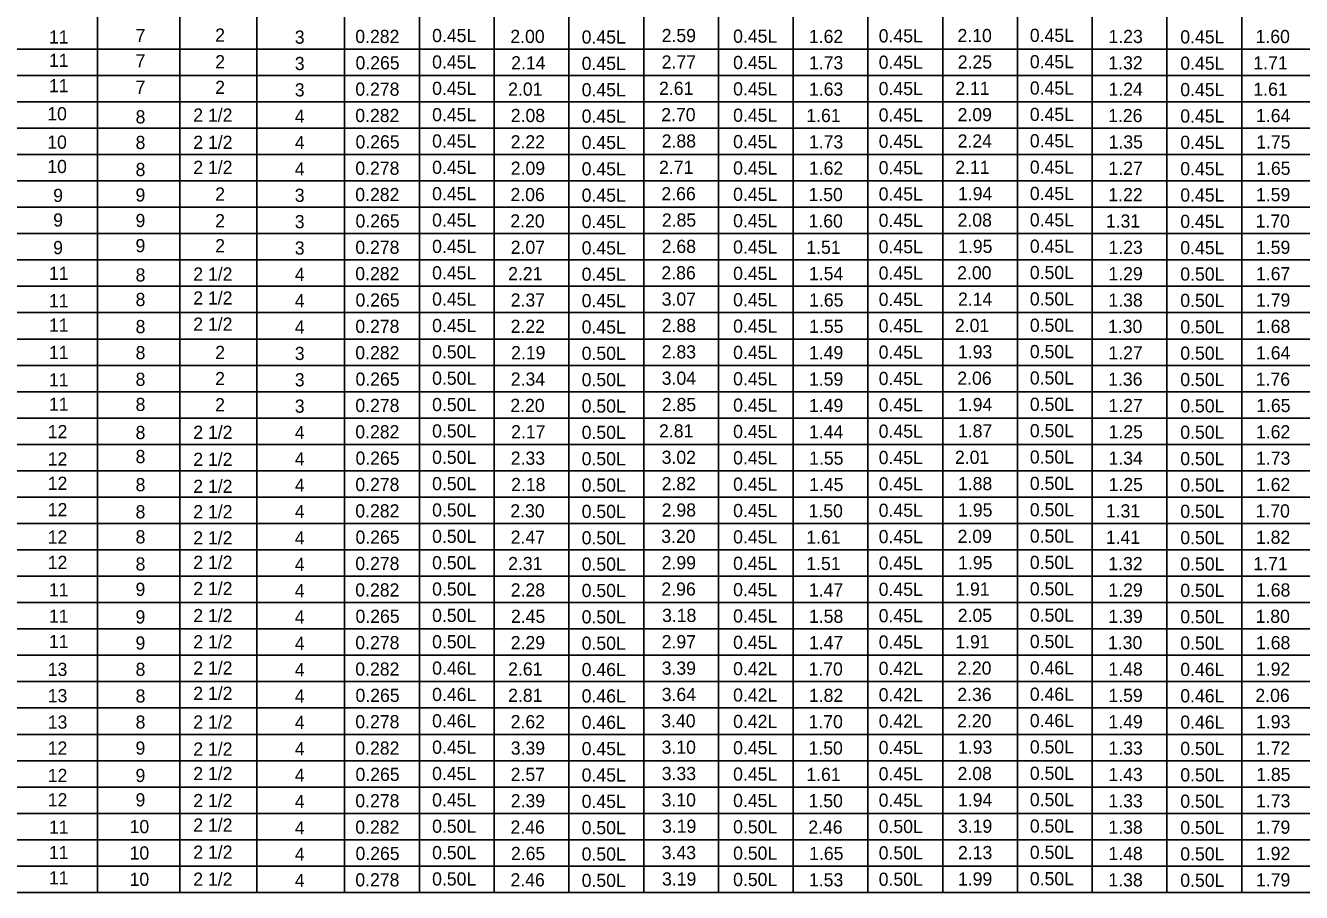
# Model space of a CAD drawing. Extents: x -5022 to -159, y 1126 to 7226.
# Drawn here: x -3519.5 to -3229, y 4898.9 to 5096.2 of the extents above; entities that cross this region are included whole.
import ezdxf

# ---------------------------------------------------------------- set-up
doc = ezdxf.new("R2010")
doc.units = 0
doc.layers.add('2', color=7, linetype='Continuous')
doc.layers.add('3', color=7, linetype='Continuous')

msp = doc.modelspace()

# ---------------------------------------------------------------- linework, layer by layer
at = {"layer": '3'}
for p, q in [((-3446.84, 5239.75), (-3446.84, 4898.87)), ((-3503.1, 5231.68), (-3503.1, 4898.87)), ((-3484.35, 5231.68), (-3484.35, 4898.87)), ((-3466.85, 5231.68), (-3466.85, 4898.87)), ((-3429.82, 5231.69), (-3429.82, 4898.87)), ((-3361.74, 5231.69), (-3361.74, 4898.87)), ((-3293.66, 5231.69), (-3293.66, 4898.87)), ((-3412.8, 5222.48), (-3412.8, 4898.87)), ((-3395.78, 5222.48), (-3395.78, 4898.87)), ((-3378.75, 5222.48), (-3378.75, 4898.87)), ((-3344.71, 5222.48), (-3344.71, 4898.87)), ((-3327.69, 5222.48), (-3327.69, 4898.87)), ((-3310.67, 5222.48), (-3310.67, 4898.87)), ((-3276.63, 5222.48), (-3276.63, 4898.87)), ((-3259.61, 5222.48), (-3259.61, 4898.87)), ((-3242.59, 5222.48), (-3242.59, 4898.87)), ((-3429.82, 5214.48), (-3429.82, 4898.87)), ((-3749.1, 5090.87), (-3052.87, 5090.87)), ((-3749.1, 5084.87), (-3052.87, 5084.87)), ((-3769.1, 5078.87), (-3052.87, 5078.87)), ((-3749.1, 5072.87), (-3052.87, 5072.87)), ((-3749.1, 5066.87), (-3052.87, 5066.87)), ((-3769.1, 5060.87), (-3052.87, 5060.87)), ((-3749.1, 5054.87), (-3052.87, 5054.87)), ((-3749.1, 5048.87), (-3052.87, 5048.87)), ((-3769.1, 5042.87), (-3052.87, 5042.87)), ((-3749.1, 5036.87), (-3052.87, 5036.87)), ((-3749.1, 5030.87), (-3052.87, 5030.87)), ((-3769.1, 5024.87), (-3052.87, 5024.87)), ((-3749.1, 5018.87), (-3052.87, 5018.87)), ((-3749.1, 5012.87), (-3052.87, 5012.87)), ((-3769.1, 5006.87), (-3052.87, 5006.87)), ((-3749.1, 5000.87), (-3052.87, 5000.87)), ((-3749.1, 4994.87), (-3052.87, 4994.87)), ((-3769.1, 4988.87), (-3052.87, 4988.87)), ((-3749.1, 4982.87), (-3052.87, 4982.87)), ((-3749.1, 4976.87), (-3052.87, 4976.87)), ((-3769.1, 4970.87), (-3052.87, 4970.87)), ((-3749.1, 4964.87), (-3052.87, 4964.87)), ((-3749.1, 4958.87), (-3052.87, 4958.87)), ((-3769.1, 4952.87), (-3052.87, 4952.87)), ((-3749.1, 4946.87), (-3052.87, 4946.87)), ((-3749.1, 4940.87), (-3052.87, 4940.87)), ((-3769.1, 4934.86), (-3052.87, 4934.87)), ((-3749.1, 4928.86), (-3052.87, 4928.87)), ((-3749.1, 4922.86), (-3052.87, 4922.87)), ((-3769.1, 4916.86), (-3052.87, 4916.87)), ((-3749.1, 4910.87), (-3052.87, 4910.87)), ((-3749.1, 4904.87), (-3052.87, 4904.87)), ((-3769.1, 4898.87), (-3052.87, 4898.87))]:
    msp.add_line(p, q, dxfattribs=at)

# ---------------------------------------------------------------- texts
at = {"layer": '2'}
for s, p in [('7', (-3494.43, 5092.46)), ('2', (-3476.31, 5092.57)), ('0.45L', (-3426.92, 5092.46)), ('2.59', (-3374.65, 5092.46)), ('0.45L', (-3325.24, 5092.39)), ('2.10', (-3307.3, 5092.46)), ('0.45L', (-3290.83, 5092.51)), ('11', (-3514.15, 5092.13)), ('3', (-3458.18, 5092.1)), ('0.282', (-3444.41, 5092.26)), ('2.00', (-3409.11, 5092.26)), ('0.45L', (-3392.87, 5092.13)), ('0.45L', (-3358.39, 5092.32)), ('1.62', (-3341.14, 5092.26)), ('1.23', (-3272.93, 5092.25)), ('0.45L', (-3256.58, 5092.16)), ('1.60', (-3239.44, 5092.25)), ('11', (-3514.15, 5086.82)), ('7', (-3494.43, 5086.69)), ('2', (-3476.31, 5086.5)), ('3', (-3458.18, 5086.1)), ('0.265', (-3444.36, 5086.26)), ('0.45L', (-3426.92, 5086.45)), ('2.14', (-3408.92, 5086.26)), ('0.45L', (-3392.87, 5086.12)), ('2.77', (-3374.65, 5086.45)), ('0.45L', (-3358.39, 5086.32)), ('1.73', (-3341.12, 5086.26)), ('0.45L', (-3325.24, 5086.39)), ('2.25', (-3307.24, 5086.45)), ('0.45L', (-3290.83, 5086.51)), ('1.32', (-3272.95, 5086.25)), ('0.45L', (-3256.58, 5086.16)), ('1.71', (-3239.94, 5086.25)), ('11', (-3514.15, 5081.05)), ('7', (-3494.43, 5080.69)), ('2', (-3476.31, 5080.67)), ('3', (-3458.18, 5080.1)), ('0.278', (-3444.4, 5080.26)), ('0.45L', (-3426.92, 5080.45)), ('2.01', (-3409.61, 5080.26)), ('0.45L', (-3392.87, 5080.12)), ('2.61', (-3375.25, 5080.45)), ('0.45L', (-3358.39, 5080.32)), ('1.63', (-3341.12, 5080.26)), ('0.45L', (-3325.24, 5080.39)), ('2.11', (-3307.8, 5080.45)), ('0.45L', (-3290.83, 5080.51)), ('1.24', (-3272.92, 5080.24)), ('0.45L', (-3256.58, 5080.16)), ('1.61', (-3239.94, 5080.24)), ('10', (-3514.54, 5074.66)), ('8', (-3494.43, 5073.95)), ('2 1/2', (-3481.3, 5074.35)), ('4', (-3458.18, 5074.09)), ('0.282', (-3444.41, 5074.26)), ('0.45L', (-3426.92, 5074.46)), ('2.08', (-3409.01, 5074.26)), ('0.45L', (-3392.87, 5074.12)), ('2.70', (-3374.75, 5074.46)), ('0.45L', (-3358.39, 5074.32)), ('1.61', (-3341.72, 5074.26)), ('0.45L', (-3325.24, 5074.39)), ('2.09', (-3307.28, 5074.46)), ('0.45L', (-3290.83, 5074.51)), ('1.26', (-3273, 5074.24)), ('0.45L', (-3256.58, 5074.15)), ('1.64', (-3239.33, 5074.24)), ('10', (-3514.54, 5068.19)), ('8', (-3494.43, 5068.12)), ('2 1/2', (-3481.3, 5068.15)), ('4', (-3458.18, 5068.1)), ('0.265', (-3444.36, 5068.26)), ('0.45L', (-3426.92, 5068.46)), ('2.22', (-3409.03, 5068.26)), ('0.45L', (-3392.87, 5068.12)), ('2.88', (-3374.65, 5068.46)), ('0.45L', (-3358.39, 5068.32)), ('1.73', (-3341.12, 5068.26)), ('0.45L', (-3325.24, 5068.39)), ('2.24', (-3307.27, 5068.46)), ('0.45L', (-3290.83, 5068.51)), ('1.35', (-3272.9, 5068.24)), ('0.45L', (-3256.58, 5068.16)), ('1.75', (-3239.3, 5068.24)), ('10', (-3514.54, 5062.65)), ('8', (-3494.43, 5061.96)), ('2 1/2', (-3481.3, 5062.45)), ('4', (-3458.18, 5062.1)), ('0.278', (-3444.4, 5062.26)), ('0.45L', (-3426.92, 5062.46)), ('2.09', (-3409.01, 5062.26)), ('0.45L', (-3392.87, 5062.12)), ('2.71', (-3375.25, 5062.46)), ('0.45L', (-3358.39, 5062.32)), ('1.62', (-3341.14, 5062.26)), ('0.45L', (-3325.24, 5062.39)), ('2.11', (-3307.8, 5062.46)), ('0.45L', (-3290.83, 5062.51)), ('1.27', (-3272.94, 5062.24)), ('0.45L', (-3256.58, 5062.16)), ('1.65', (-3239.3, 5062.24)), ('9', (-3513.19, 5056.07)), ('9', (-3494.44, 5056.17)), ('2', (-3476.31, 5056.38)), ('3', (-3458.18, 5056.1)), ('0.282', (-3444.41, 5056.26)), ('0.45L', (-3426.92, 5056.46)), ('2.06', (-3409.07, 5056.26)), ('0.45L', (-3392.87, 5056.12)), ('2.66', (-3374.71, 5056.46)), ('0.45L', (-3358.39, 5056.32)), ('1.50', (-3341.22, 5056.26)), ('0.45L', (-3325.24, 5056.39)), ('1.94', (-3307.19, 5056.46)), ('0.45L', (-3290.83, 5056.51)), ('1.22', (-3272.95, 5056.24)), ('0.45L', (-3256.58, 5056.16)), ('1.59', (-3239.34, 5056.24)), ('9', (-3513.19, 5050.47)), ('9', (-3494.44, 5050.35)), ('2', (-3476.31, 5050.31)), ('3', (-3458.18, 5050.09)), ('0.265', (-3444.36, 5050.26)), ('0.45L', (-3426.92, 5050.46)), ('2.20', (-3409.11, 5050.26)), ('0.45L', (-3392.87, 5050.12)), ('2.85', (-3374.61, 5050.46)), ('0.45L', (-3358.39, 5050.32)), ('1.60', (-3341.22, 5050.26)), ('0.45L', (-3325.24, 5050.39)), ('2.08', (-3307.28, 5050.46)), ('0.45L', (-3290.83, 5050.51)), ('1.31', (-3273.53, 5050.24)), ('0.45L', (-3256.58, 5050.16)), ('1.70', (-3239.44, 5050.24)), ('9', (-3513.19, 5044.19)), ('9', (-3494.44, 5044.63)), ('2', (-3476.31, 5044.61)), ('3', (-3458.18, 5044.09)), ('0.278', (-3444.4, 5044.26)), ('0.45L', (-3426.92, 5044.46)), ('2.07', (-3409.02, 5044.26)), ('0.45L', (-3392.87, 5044.12)), ('2.68', (-3374.65, 5044.46)), ('0.45L', (-3358.39, 5044.32)), ('1.51', (-3341.72, 5044.26)), ('0.45L', (-3325.24, 5044.39)), ('1.95', (-3307.16, 5044.46)), ('0.45L', (-3290.83, 5044.51)), ('1.23', (-3272.93, 5044.24)), ('0.45L', (-3256.58, 5044.16)), ('1.59', (-3239.34, 5044.24)), ('11', (-3514.15, 5038.33)), ('8', (-3494.43, 5037.96)), ('2 1/2', (-3481.3, 5038.16)), ('4', (-3458.18, 5038.09)), ('0.282', (-3444.41, 5038.26)), ('0.45L', (-3426.92, 5038.45)), ('2.21', (-3409.61, 5038.26)), ('0.45L', (-3392.87, 5038.12)), ('2.86', (-3374.71, 5038.45)), ('0.45L', (-3358.39, 5038.32)), ('1.54', (-3341.11, 5038.26)), ('0.45L', (-3325.24, 5038.39)), ('2.00', (-3307.38, 5038.45)), ('0.50L', (-3290.83, 5038.51)), ('1.29', (-3272.94, 5038.24)), ('0.50L', (-3256.58, 5038.16)), ('1.67', (-3239.34, 5038.24)), ('11', (-3514.15, 5032.09)), ('8', (-3494.43, 5032.37)), ('2 1/2', (-3481.3, 5032.71)), ('4', (-3458.18, 5032.1)), ('0.265', (-3444.36, 5032.26)), ('0.45L', (-3426.92, 5032.46)), ('2.37', (-3409.02, 5032.26)), ('0.45L', (-3392.87, 5032.12)), ('3.07', (-3374.65, 5032.46)), ('0.45L', (-3358.39, 5032.32)), ('1.65', (-3341.08, 5032.26)), ('0.45L', (-3325.24, 5032.39)), ('2.14', (-3307.19, 5032.46)), ('0.50L', (-3290.83, 5032.51)), ('1.38', (-3272.94, 5032.24)), ('0.50L', (-3256.58, 5032.16)), ('1.79', (-3239.34, 5032.24)), ('11', (-3514.15, 5026.55)), ('8', (-3494.43, 5026.2)), ('2 1/2', (-3481.3, 5026.76)), ('4', (-3458.18, 5026.1)), ('0.278', (-3444.4, 5026.26)), ('0.45L', (-3426.92, 5026.45)), ('2.22', (-3409.03, 5026.26)), ('0.45L', (-3392.87, 5026.12)), ('2.88', (-3374.65, 5026.45)), ('0.45L', (-3358.39, 5026.32)), ('1.55', (-3341.08, 5026.26)), ('0.45L', (-3325.24, 5026.39)), ('2.01', (-3307.88, 5026.45)), ('0.50L', (-3290.83, 5026.51)), ('1.30', (-3273.04, 5026.24)), ('0.50L', (-3256.58, 5026.15)), ('1.68', (-3239.34, 5026.24)), ('11', (-3514.15, 5020.32)), ('8', (-3494.43, 5020.26)), ('2', (-3476.31, 5020.32)), ('3', (-3458.18, 5020.09)), ('0.282', (-3444.41, 5020.26)), ('0.50L', (-3426.92, 5020.45)), ('2.19', (-3408.93, 5020.26)), ('0.50L', (-3392.87, 5020.12)), ('2.83', (-3374.64, 5020.45)), ('0.45L', (-3358.39, 5020.32)), ('1.49', (-3341.12, 5020.26)), ('0.45L', (-3325.24, 5020.39)), ('1.93', (-3307.19, 5020.45)), ('0.50L', (-3290.83, 5020.51)), ('1.27', (-3272.94, 5020.24)), ('0.50L', (-3256.58, 5020.15)), ('1.64', (-3239.33, 5020.24)), ('11', (-3514.15, 5014.08)), ('8', (-3494.43, 5014.2)), ('2', (-3476.31, 5014.37)), ('3', (-3458.18, 5014.09)), ('0.265', (-3444.36, 5014.25)), ('0.50L', (-3426.92, 5014.45)), ('2.34', (-3409, 5014.25)), ('0.50L', (-3392.87, 5014.12)), ('3.04', (-3374.64, 5014.45)), ('0.45L', (-3358.39, 5014.32)), ('1.59', (-3341.12, 5014.25)), ('0.45L', (-3325.24, 5014.39)), ('2.06', (-3307.34, 5014.45)), ('0.50L', (-3290.83, 5014.51)), ('1.36', (-3273, 5014.24)), ('0.50L', (-3256.58, 5014.15)), ('1.76', (-3239.4, 5014.24)), ('11', (-3514.15, 5008.54)), ('8', (-3494.43, 5008.49)), ('2', (-3476.31, 5008.42)), ('3', (-3458.18, 5008.09)), ('0.278', (-3444.4, 5008.25)), ('0.50L', (-3426.92, 5008.45)), ('2.20', (-3409.11, 5008.25)), ('0.50L', (-3392.87, 5008.12)), ('2.85', (-3374.61, 5008.45)), ('0.45L', (-3358.39, 5008.32)), ('1.49', (-3341.12, 5008.25)), ('0.45L', (-3325.24, 5008.39)), ('1.94', (-3307.19, 5008.45)), ('0.50L', (-3290.83, 5008.51)), ('1.27', (-3272.94, 5008.24)), ('0.50L', (-3256.58, 5008.16)), ('1.65', (-3239.3, 5008.24)), ('12', (-3514.43, 5002.29)), ('0.50L', (-3426.92, 5002.45)), ('2.81', (-3375.25, 5002.45)), ('0.45L', (-3358.39, 5002.32)), ('0.45L', (-3325.24, 5002.39)), ('1.87', (-3307.2, 5002.45)), ('0.50L', (-3290.83, 5002.51)), ('8', (-3494.43, 5002.09)), ('2 1/2', (-3481.3, 5002.14)), ('4', (-3458.18, 5002.09)), ('0.282', (-3444.41, 5002.25)), ('2.17', (-3408.93, 5002.25)), ('0.50L', (-3392.87, 5002.12)), ('1.44', (-3341.11, 5002.25)), ('1.25', (-3272.9, 5002.24)), ('0.50L', (-3256.58, 5002.15)), ('1.62', (-3239.35, 5002.24)), ('8', (-3494.43, 4996.61)), ('0.50L', (-3290.83, 4996.51)), ('12', (-3514.43, 4996.06)), ('2 1/2', (-3481.3, 4995.98)), ('4', (-3458.18, 4996.09)), ('0.265', (-3444.36, 4996.25)), ('0.50L', (-3426.92, 4996.45)), ('2.33', (-3409.01, 4996.25)), ('0.50L', (-3392.87, 4996.12)), ('3.02', (-3374.66, 4996.45)), ('0.45L', (-3358.39, 4996.32)), ('1.55', (-3341.08, 4996.25)), ('0.45L', (-3325.24, 4996.39)), ('2.01', (-3307.88, 4996.45)), ('1.34', (-3272.92, 4996.24)), ('0.50L', (-3256.58, 4996.15)), ('1.73', (-3239.33, 4996.24)), ('12', (-3514.43, 4990.52)), ('8', (-3494.43, 4990.21)), ('2 1/2', (-3481.3, 4989.83)), ('4', (-3458.18, 4990.09)), ('0.278', (-3444.4, 4990.25)), ('0.50L', (-3426.92, 4990.45)), ('2.18', (-3408.93, 4990.25)), ('0.50L', (-3392.87, 4990.12)), ('2.82', (-3374.66, 4990.45)), ('0.45L', (-3358.39, 4990.32)), ('1.45', (-3341.08, 4990.25)), ('0.45L', (-3325.24, 4990.39)), ('1.88', (-3307.2, 4990.45)), ('0.50L', (-3290.83, 4990.51)), ('1.25', (-3272.9, 4990.24)), ('0.50L', (-3256.58, 4990.15)), ('1.62', (-3239.35, 4990.24)), ('12', (-3514.43, 4984.52)), ('8', (-3494.43, 4984.04)), ('2 1/2', (-3481.3, 4984.06)), ('4', (-3458.18, 4984.09)), ('0.282', (-3444.41, 4984.25)), ('0.50L', (-3426.92, 4984.45)), ('2.30', (-3409.11, 4984.25)), ('0.50L', (-3392.87, 4984.12)), ('2.98', (-3374.65, 4984.45)), ('0.45L', (-3358.39, 4984.32)), ('1.50', (-3341.22, 4984.25)), ('0.45L', (-3325.24, 4984.39)), ('1.95', (-3307.16, 4984.45)), ('0.50L', (-3290.83, 4984.51)), ('1.31', (-3273.53, 4984.24)), ('0.50L', (-3256.58, 4984.15)), ('1.70', (-3239.44, 4984.24)), ('12', (-3514.43, 4978.28)), ('8', (-3494.43, 4978.33)), ('2 1/2', (-3481.3, 4978.1)), ('4', (-3458.18, 4978.09)), ('0.265', (-3444.36, 4978.26)), ('0.50L', (-3426.92, 4978.45)), ('2.47', (-3409.02, 4978.26)), ('0.50L', (-3392.87, 4978.12)), ('3.20', (-3374.75, 4978.45)), ('0.45L', (-3358.39, 4978.32)), ('1.61', (-3341.72, 4978.26)), ('0.45L', (-3325.24, 4978.39)), ('2.09', (-3307.28, 4978.45)), ('0.50L', (-3290.83, 4978.51)), ('1.41', (-3273.53, 4978.24)), ('0.50L', (-3256.58, 4978.15)), ('1.82', (-3239.35, 4978.24)), ('12', (-3514.43, 4972.51)), ('8', (-3494.43, 4972.16)), ('2 1/2', (-3481.3, 4972.52)), ('4', (-3458.18, 4972.09)), ('0.278', (-3444.4, 4972.26)), ('0.50L', (-3426.92, 4972.45)), ('2.31', (-3409.61, 4972.26)), ('0.50L', (-3392.87, 4972.12)), ('2.99', (-3374.65, 4972.45)), ('0.45L', (-3358.39, 4972.32)), ('1.51', (-3341.72, 4972.26)), ('0.45L', (-3325.24, 4972.39)), ('1.95', (-3307.16, 4972.45)), ('0.50L', (-3290.83, 4972.51)), ('1.32', (-3272.95, 4972.24)), ('0.50L', (-3256.58, 4972.15)), ('1.71', (-3239.94, 4972.24)), ('11', (-3514.15, 4966.28)), ('9', (-3494.44, 4966.4)), ('2 1/2', (-3481.3, 4966.56)), ('4', (-3458.18, 4966.09)), ('0.282', (-3444.41, 4966.25)), ('0.50L', (-3426.92, 4966.45)), ('2.28', (-3409.01, 4966.25)), ('0.50L', (-3392.87, 4966.12)), ('2.96', (-3374.71, 4966.45)), ('0.45L', (-3358.39, 4966.32)), ('1.47', (-3341.13, 4966.25)), ('0.45L', (-3325.24, 4966.39)), ('1.91', (-3307.8, 4966.45)), ('0.50L', (-3290.83, 4966.51)), ('1.29', (-3272.94, 4966.24)), ('0.50L', (-3256.58, 4966.15)), ('1.68', (-3239.34, 4966.24)), ('11', (-3514.15, 4960.28)), ('9', (-3494.44, 4960.11)), ('2 1/2', (-3481.3, 4960.41)), ('4', (-3458.18, 4960.09)), ('0.265', (-3444.36, 4960.25)), ('0.50L', (-3426.92, 4960.45)), ('2.45', (-3408.97, 4960.25)), ('0.50L', (-3392.87, 4960.12)), ('3.18', (-3374.57, 4960.45)), ('0.45L', (-3358.39, 4960.32)), ('1.58', (-3341.12, 4960.25)), ('0.45L', (-3325.24, 4960.39)), ('2.05', (-3307.24, 4960.45)), ('0.50L', (-3290.83, 4960.51)), ('1.39', (-3272.94, 4960.24)), ('0.50L', (-3256.58, 4960.15)), ('1.80', (-3239.44, 4960.24)), ('11', (-3514.15, 4954.5)), ('9', (-3494.44, 4954.17)), ('2 1/2', (-3481.3, 4954.44)), ('4', (-3458.18, 4954.09)), ('0.278', (-3444.4, 4954.25)), ('0.50L', (-3426.92, 4954.45)), ('2.29', (-3409.01, 4954.25)), ('0.50L', (-3392.87, 4954.12)), ('2.97', (-3374.65, 4954.45)), ('0.45L', (-3358.39, 4954.32)), ('1.47', (-3341.13, 4954.25)), ('0.45L', (-3325.24, 4954.39)), ('1.91', (-3307.8, 4954.45)), ('0.50L', (-3290.83, 4954.51)), ('1.30', (-3273.04, 4954.24)), ('0.50L', (-3256.58, 4954.15)), ('1.68', (-3239.34, 4954.24)), ('13', (-3514.43, 4948.17)), ('8', (-3494.43, 4948.17)), ('2 1/2', (-3481.3, 4948.48)), ('4', (-3458.18, 4948.09)), ('0.282', (-3444.41, 4948.25)), ('0.46L', (-3426.92, 4948.45)), ('2.61', (-3409.61, 4948.25)), ('0.46L', (-3392.87, 4948.12)), ('3.39', (-3374.65, 4948.45)), ('0.42L', (-3358.39, 4948.32)), ('1.70', (-3341.22, 4948.25)), ('0.42L', (-3325.24, 4948.39)), ('2.20', (-3307.38, 4948.45)), ('0.46L', (-3290.83, 4948.51)), ('1.48', (-3272.94, 4948.24)), ('0.46L', (-3256.58, 4948.15)), ('1.92', (-3239.35, 4948.24)), ('13', (-3514.43, 4942.17)), ('8', (-3494.43, 4942.11)), ('2 1/2', (-3481.3, 4942.71)), ('4', (-3458.18, 4942.09)), ('0.265', (-3444.36, 4942.25)), ('0.46L', (-3426.92, 4942.45)), ('2.81', (-3409.61, 4942.25)), ('0.46L', (-3392.87, 4942.12)), ('3.64', (-3374.64, 4942.45)), ('0.42L', (-3358.39, 4942.32)), ('1.82', (-3341.14, 4942.25)), ('0.42L', (-3325.24, 4942.39)), ('2.36', (-3307.34, 4942.45)), ('0.46L', (-3290.83, 4942.51)), ('1.59', (-3272.94, 4942.24)), ('0.46L', (-3256.58, 4942.15)), ('2.06', (-3239.48, 4942.24)), ('13', (-3514.43, 4936.16)), ('8', (-3494.43, 4936.17)), ('2 1/2', (-3481.3, 4936.17)), ('4', (-3458.18, 4936.09)), ('0.278', (-3444.4, 4936.25)), ('0.46L', (-3426.92, 4936.45)), ('2.62', (-3409.03, 4936.25)), ('0.46L', (-3392.87, 4936.12)), ('3.40', (-3374.75, 4936.45)), ('0.42L', (-3358.39, 4936.32)), ('1.70', (-3341.22, 4936.25)), ('0.42L', (-3325.24, 4936.39)), ('2.20', (-3307.38, 4936.45)), ('0.46L', (-3290.83, 4936.51)), ('1.49', (-3272.94, 4936.24)), ('0.46L', (-3256.58, 4936.15)), ('1.93', (-3239.33, 4936.24)), ('12', (-3514.43, 4930.25)), ('9', (-3494.44, 4930.25)), ('2 1/2', (-3481.3, 4930.02)), ('4', (-3458.18, 4930.09)), ('0.282', (-3444.41, 4930.25)), ('0.45L', (-3426.92, 4930.45)), ('3.39', (-3409.01, 4930.25)), ('0.45L', (-3392.87, 4930.12)), ('3.10', (-3374.67, 4930.45)), ('0.45L', (-3358.39, 4930.32)), ('1.50', (-3341.22, 4930.25)), ('0.45L', (-3325.24, 4930.38)), ('1.93', (-3307.19, 4930.45)), ('0.50L', (-3290.83, 4930.51)), ('1.33', (-3272.93, 4930.24)), ('0.50L', (-3256.58, 4930.15)), ('1.72', (-3239.35, 4930.24)), ('12', (-3514.43, 4924.01)), ('9', (-3494.44, 4924.01)), ('2 1/2', (-3481.3, 4924.44)), ('4', (-3458.18, 4924.09)), ('0.265', (-3444.36, 4924.25)), ('0.45L', (-3426.92, 4924.45)), ('2.57', (-3409.02, 4924.25)), ('0.45L', (-3392.87, 4924.12)), ('3.33', (-3374.64, 4924.45)), ('0.45L', (-3358.39, 4924.32)), ('1.61', (-3341.72, 4924.25)), ('0.45L', (-3325.24, 4924.38)), ('2.08', (-3307.28, 4924.45)), ('0.50L', (-3290.83, 4924.51)), ('1.43', (-3272.93, 4924.24)), ('0.50L', (-3256.58, 4924.15)), ('1.85', (-3239.3, 4924.24)), ('12', (-3514.43, 4918.47)), ('9', (-3494.44, 4918.47)), ('2 1/2', (-3481.3, 4918.29)), ('4', (-3458.18, 4918.09)), ('0.278', (-3444.4, 4918.25)), ('0.45L', (-3426.92, 4918.45)), ('2.39', (-3409.01, 4918.25)), ('0.45L', (-3392.87, 4918.12)), ('3.10', (-3374.67, 4918.45)), ('0.45L', (-3358.39, 4918.32)), ('1.50', (-3341.22, 4918.25)), ('0.45L', (-3325.24, 4918.39)), ('1.94', (-3307.19, 4918.45)), ('0.50L', (-3290.83, 4918.51)), ('1.33', (-3272.93, 4918.24)), ('0.50L', (-3256.58, 4918.15)), ('1.73', (-3239.33, 4918.24)), ('10', (-3495.79, 4912.37)), ('2 1/2', (-3481.3, 4912.71)), ('0.282', (-3444.41, 4912.25)), ('0.50L', (-3426.92, 4912.45)), ('2.46', (-3409.07, 4912.25)), ('3.19', (-3374.57, 4912.45)), ('0.50L', (-3358.39, 4912.32)), ('2.46', (-3341.27, 4912.25)), ('0.50L', (-3325.24, 4912.39)), ('3.19', (-3307.2, 4912.45)), ('0.50L', (-3290.83, 4912.51)), ('1.38', (-3272.94, 4912.24)), ('1.79', (-3239.34, 4912.24)), ('11', (-3514.15, 4912.24)), ('4', (-3458.18, 4912.09)), ('0.50L', (-3392.87, 4912.12)), ('0.50L', (-3256.58, 4912.15)), ('11', (-3514.15, 4906.47)), ('2 1/2', (-3481.3, 4906.55)), ('0.50L', (-3426.92, 4906.45)), ('3.43', (-3374.64, 4906.45)), ('2.13', (-3307.19, 4906.45)), ('0.50L', (-3290.83, 4906.51)), ('10', (-3495.79, 4906.37)), ('4', (-3458.18, 4906.09)), ('0.265', (-3444.36, 4906.25)), ('2.65', (-3408.97, 4906.25)), ('0.50L', (-3392.87, 4906.12)), ('0.50L', (-3358.39, 4906.32)), ('1.65', (-3341.08, 4906.25)), ('0.50L', (-3325.24, 4906.39)), ('1.48', (-3272.94, 4906.24)), ('0.50L', (-3256.58, 4906.15)), ('1.92', (-3239.35, 4906.24)), ('11', (-3514.15, 4900.7)), ('10', (-3495.79, 4900.37)), ('2 1/2', (-3481.3, 4900.4)), ('4', (-3458.18, 4900.09)), ('0.278', (-3444.4, 4900.25)), ('0.50L', (-3426.92, 4900.45)), ('2.46', (-3409.07, 4900.25)), ('0.50L', (-3392.87, 4900.12)), ('3.19', (-3374.57, 4900.45)), ('0.50L', (-3358.39, 4900.32)), ('1.53', (-3341.12, 4900.25)), ('0.50L', (-3325.24, 4900.38)), ('1.99', (-3307.2, 4900.45)), ('0.50L', (-3290.83, 4900.51)), ('1.38', (-3272.94, 4900.24)), ('0.50L', (-3256.58, 4900.15)), ('1.79', (-3239.34, 4900.24))]:
    msp.add_text(s, height=3, dxfattribs=at).set_placement(p)

doc.saveas('drawing.dxf')
